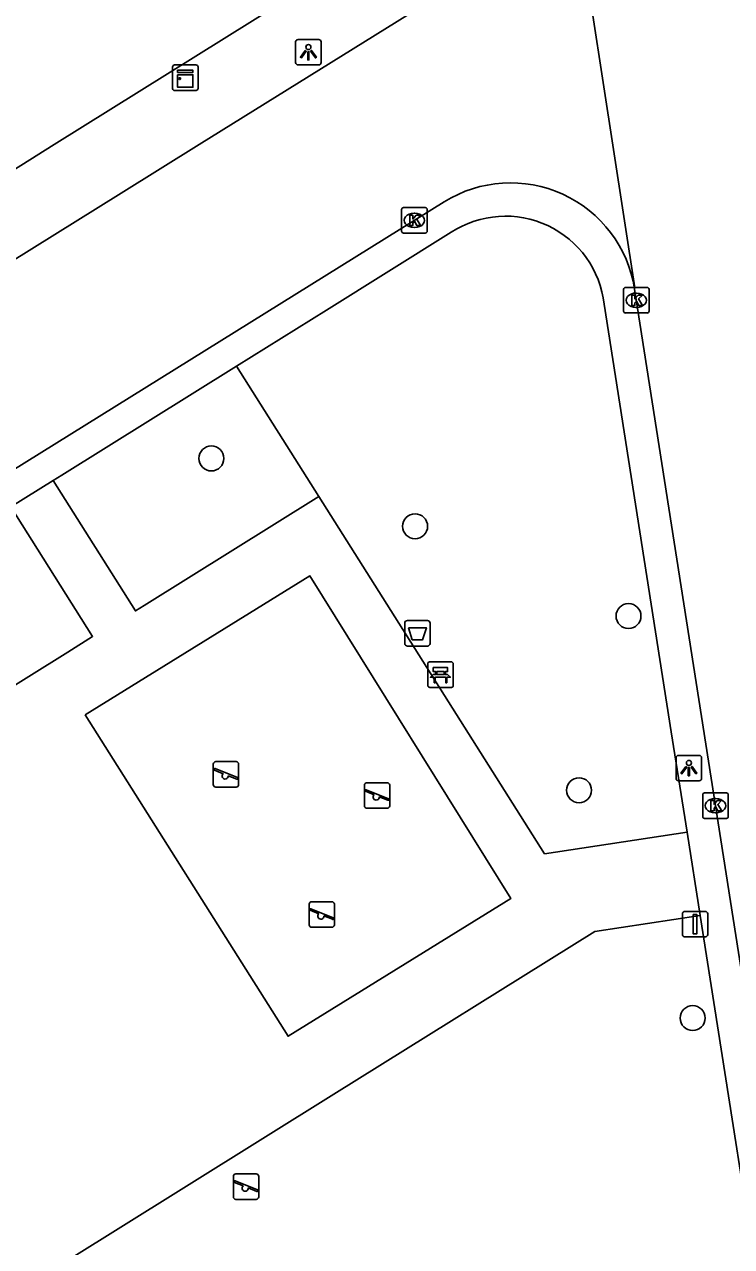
# Model space of a CAD drawing. Extents: x 160077 to 160945, y 386481 to 387498.
# Drawn here: x 160255.69 to 160283.4, y 387206.82 to 387254.7 of the extents above; entities that cross this region are included whole.
import ezdxf

# ---------------------------------------------------------------- set-up
doc = ezdxf.new("R2010")
doc.units = 0
for name, color, linetype in [('IMGEO_Afvalbak', 7, 'Continuous'), ('IMGEO_Bank', 7, 'Continuous'), ('IMGEO_Boom', 7, 'Continuous'), ('IMGEO_Groenvoorziening', 7, 'Continuous'), ('IMGEO_Hek', 7, 'Continuous'), ('IMGEO_Kast', 7, 'Continuous'), ('IMGEO_Kolk', 7, 'Continuous'), ('IMGEO_Lichtpunt', 7, 'Continuous'), ('IMGEO_Rijbaan_lokaal_open', 7, 'Continuous'), ('IMGEO_Speelvoorziening', 7, 'Continuous'), ('IMGEO_Verkeersbordpaal', 7, 'Continuous'), ('IMGEO_Voetpad_open', 7, 'Continuous')]:
    doc.layers.add(name, color=color, linetype=linetype)

msp = doc.modelspace()

# ---------------------------------------------------------------- linework, layer by layer
at = {"layer": 'IMGEO_Afvalbak'}
for p, q in [((160270.695, 387231.349), (160271.485, 387231.349)), ((160271.485, 387231.349), (160270.695, 387231.349)), ((160270.595, 387230.449), (160270.595, 387231.249)), ((160270.595, 387231.249), (160270.595, 387230.449)), ((160271.585, 387231.249), (160271.585, 387230.449)), ((160271.585, 387230.449), (160271.585, 387231.249)), ((160271.485, 387230.349), (160270.695, 387230.349)), ((160270.695, 387230.349), (160271.485, 387230.349))]:
    msp.add_line(p, q, dxfattribs=at)
msp.add_lwpolyline([(160270.738, 387231.063), (160271.442, 387231.063), (160271.293, 387230.593), (160270.887, 387230.593), (160270.738, 387231.063)], dxfattribs=at)
for centre, start, end in [((160270.695, 387231.249), 90, 180), ((160270.695, 387231.249), 90, 180), ((160271.485, 387231.249), 0, 90), ((160271.485, 387231.249), 360, 90), ((160270.695, 387230.449), 180, 270), ((160270.695, 387230.449), 180, 270), ((160271.485, 387230.449), 270, 0), ((160271.485, 387230.449), 270, 0)]:
    msp.add_arc(centre, 0.1, start, end, dxfattribs=at)
at = {"layer": 'IMGEO_Bank'}
for p, q in [((160271.494, 387228.802), (160271.494, 387229.643)), ((160271.494, 387229.643), (160271.494, 387228.802)), ((160271.569, 387229.727), (160272.41, 387229.727)), ((160272.41, 387229.727), (160271.569, 387229.727)), ((160272.494, 387229.652), (160272.494, 387228.811)), ((160272.494, 387228.811), (160272.494, 387229.652)), ((160272.191, 387229.125), (160271.798, 387229.125)), ((160271.803, 387229.233), (160271.803, 387229.339)), ((160271.847, 387229.339), (160271.847, 387229.233)), ((160272.135, 387229.345), (160271.853, 387229.345)), ((160271.853, 387229.227), (160272.135, 387229.227)), ((160272.141, 387229.233), (160272.141, 387229.339)), ((160272.185, 387229.339), (160272.185, 387229.233)), ((160272.419, 387228.727), (160271.578, 387228.727)), ((160271.578, 387228.727), (160272.419, 387228.727))]:
    msp.add_line(p, q, dxfattribs=at)
for points in [[(160271.797, 387229.345), (160271.711, 387229.345), (160271.711, 387229.506), (160272.274, 387229.506), (160272.274, 387229.345), (160272.191, 387229.345)], [(160271.741, 387229.125), (160271.599, 387229.125), (160271.711, 387229.227), (160271.797, 387229.227)], [(160271.791, 387229.118), (160271.791, 387228.911), (160271.748, 387228.911), (160271.748, 387229.118)], [(160272.191, 387229.227), (160272.274, 387229.227), (160272.386, 387229.125), (160272.247, 387229.125)], [(160272.241, 387229.118), (160272.241, 387228.911), (160272.197, 387228.911), (160272.197, 387229.118)]]:
    msp.add_lwpolyline(points, dxfattribs=at)
for centre, radius, start, end in [((160271.572, 387229.649), 0.0779, 92.4484, 184.2845), ((160271.572, 387229.649), 0.0779, 92.4484, 184.2845), ((160272.416, 387229.649), 0.0779, 2.4484, 94.2845), ((160272.416, 387229.649), 0.0779, 2.4484, 94.2845), ((160271.741, 387229.118), 0.00671, 2.8957, 87.1043), ((160271.798, 387229.118), 0.00671, 92.8957, 177.1043), ((160271.796, 387229.338), 0.00671, 2.8957, 87.1043), ((160271.796, 387229.234), 0.00671, 272.8957, 357.1043), ((160271.853, 387229.338), 0.00671, 92.8957, 177.1043), ((160271.853, 387229.234), 0.00671, 182.8957, 267.1043), ((160272.135, 387229.338), 0.00671, 2.8957, 87.1043), ((160272.135, 387229.234), 0.00671, 272.8957, 357.1043), ((160272.192, 387229.338), 0.00671, 92.8957, 177.1043), ((160272.192, 387229.234), 0.00671, 182.8957, 267.1043), ((160272.19, 387229.118), 0.00671, 2.8957, 87.1043), ((160272.247, 387229.118), 0.00671, 92.8957, 177.1043), ((160271.572, 387228.805), 0.0779, 182.4484, 274.2845), ((160271.572, 387228.805), 0.0779, 182.4484, 274.2845), ((160272.416, 387228.805), 0.0779, 272.4484, 4.2845), ((160272.416, 387228.805), 0.0779, 272.4484, 4.2845)]:
    msp.add_arc(centre, radius, start, end, dxfattribs=at)
at = {"layer": 'IMGEO_Boom'}
for centre in [(160263.017, 387237.698), (160271, 387235.04), (160279.362, 387231.521), (160277.425, 387224.697), (160281.877, 387215.773)]:
    msp.add_circle(centre, 0.489, dxfattribs=at)
at = {"layer": 'IMGEO_Groenvoorziening'}
msp.add_lwpolyline([(160267.224, 387236.208), (160263.999, 387241.31)], dxfattribs=at)
at = {"layer": 'IMGEO_Hek'}
msp.add_lwpolyline([(160259.261, 387207.451), (160267.814, 387212.785)], dxfattribs=at)
at = {"layer": 'IMGEO_Kast'}
for p, q in [((160261.495, 387252.19), (160261.495, 387253.031)), ((160261.495, 387253.031), (160261.495, 387252.19)), ((160261.57, 387253.115), (160262.411, 387253.115)), ((160262.411, 387253.115), (160261.57, 387253.115)), ((160262.495, 387253.04), (160262.495, 387252.199)), ((160262.495, 387252.199), (160262.495, 387253.04)), ((160262.42, 387252.115), (160261.579, 387252.115)), ((160261.579, 387252.115), (160262.42, 387252.115))]:
    msp.add_line(p, q, dxfattribs=at)
for points in [[(160261.69, 387252.905), (160262.29, 387252.905), (160262.29, 387252.82), (160261.69, 387252.82), (160261.69, 387252.905)], [(160261.69, 387252.73), (160262.29, 387252.73), (160262.29, 387252.241), (160261.69, 387252.241), (160261.69, 387252.73)]]:
    msp.add_lwpolyline(points, dxfattribs=at)
msp.add_circle((160261.774, 387252.579), 0.0377, dxfattribs=at)
for centre, start, end in [((160261.573, 387253.037), 92.4484, 184.2845), ((160261.573, 387253.037), 92.4484, 184.2845), ((160262.417, 387253.037), 2.4484, 94.2845), ((160262.417, 387253.037), 2.4484, 94.2845), ((160261.573, 387252.193), 182.4484, 274.2845), ((160261.573, 387252.193), 182.4484, 274.2845), ((160262.417, 387252.193), 272.4484, 4.2845), ((160262.417, 387252.193), 272.4484, 4.2845)]:
    msp.add_arc(centre, 0.0779, start, end, dxfattribs=at)
at = {"layer": 'IMGEO_Kolk'}
for p, q in [((160270.471, 387246.6), (160270.471, 387247.452)), ((160270.546, 387247.526), (160271.398, 387247.526)), ((160270.959, 387247.306), (160270.984, 387247.306)), ((160271.472, 387247.452), (160271.472, 387246.6)), ((160270.982, 387246.746), (160270.957, 387246.746)), ((160271.398, 387246.526), (160270.546, 387246.526)), ((160279.168, 387243.471), (160279.168, 387244.323)), ((160279.243, 387244.397), (160280.095, 387244.397)), ((160280.169, 387244.323), (160280.169, 387243.471)), ((160279.656, 387244.177), (160279.681, 387244.177)), ((160280.095, 387243.397), (160279.243, 387243.397)), ((160279.679, 387243.617), (160279.654, 387243.617)), ((160282.344, 387224.592), (160283.196, 387224.592)), ((160282.269, 387223.666), (160282.269, 387224.518)), ((160282.757, 387224.372), (160282.782, 387224.372)), ((160283.27, 387224.518), (160283.27, 387223.666)), ((160282.78, 387223.812), (160282.755, 387223.812)), ((160283.196, 387223.592), (160282.344, 387223.592))]:
    msp.add_line(p, q, dxfattribs=at)
for points in [[(160270.471, 387246.6), (160270.471, 387247.452)], [(160270.546, 387247.526), (160271.398, 387247.526)], [(160270.792, 387247.226), (160270.915, 387247.226), (160270.915, 387247.075), (160271.045, 387247.226), (160271.209, 387247.226), (160271.063, 387247.075), (160271.216, 387246.826), (160271.064, 387246.826), (160270.979, 387246.99), (160270.915, 387246.923), (160270.915, 387246.826), (160270.792, 387246.826), (160270.792, 387247.226)], [(160271.472, 387247.452), (160271.472, 387246.6)], [(160271.398, 387246.526), (160270.546, 387246.526)], [(160279.168, 387243.471), (160279.168, 387244.323)], [(160279.243, 387244.397), (160280.095, 387244.397)], [(160280.169, 387244.323), (160280.169, 387243.471)], [(160279.489, 387244.097), (160279.612, 387244.097), (160279.612, 387243.946), (160279.742, 387244.097), (160279.906, 387244.097), (160279.76, 387243.946), (160279.913, 387243.697), (160279.761, 387243.697), (160279.676, 387243.861), (160279.612, 387243.794), (160279.612, 387243.697), (160279.489, 387243.697), (160279.489, 387244.097)], [(160280.095, 387243.397), (160279.243, 387243.397)], [(160282.344, 387224.592), (160283.196, 387224.592)], [(160282.269, 387223.666), (160282.269, 387224.518)], [(160282.59, 387224.292), (160282.713, 387224.292), (160282.713, 387224.141), (160282.843, 387224.292), (160283.007, 387224.292), (160282.861, 387224.141), (160283.014, 387223.892), (160282.862, 387223.892), (160282.777, 387224.056), (160282.713, 387223.989), (160282.713, 387223.892), (160282.59, 387223.892), (160282.59, 387224.292)], [(160283.27, 387224.518), (160283.27, 387223.666)], [(160283.196, 387223.592), (160282.344, 387223.592)]]:
    msp.add_lwpolyline(points, dxfattribs=at)
for centre, start, end in [((160270.548, 387247.45), 91.552, 178.448), ((160270.548, 387247.45), 91.552, 178.448), ((160271.396, 387247.45), 1.552, 88.448), ((160271.396, 387247.45), 1.552, 88.448), ((160270.548, 387246.602), 181.552, 268.448), ((160270.548, 387246.602), 181.552, 268.448), ((160271.396, 387246.602), 271.552, 358.448), ((160271.396, 387246.602), 271.552, 358.448), ((160279.245, 387244.321), 91.552, 178.448), ((160279.245, 387244.321), 91.552, 178.448), ((160280.093, 387244.321), 1.552, 88.448), ((160280.093, 387244.321), 1.552, 88.448), ((160279.245, 387243.473), 181.552, 268.448), ((160279.245, 387243.473), 181.552, 268.448), ((160280.093, 387243.473), 271.552, 358.448), ((160280.093, 387243.473), 271.552, 358.448), ((160282.346, 387224.516), 91.552, 178.448), ((160282.346, 387224.516), 91.552, 178.448), ((160283.194, 387224.516), 1.552, 88.448), ((160283.194, 387224.516), 1.552, 88.448), ((160282.346, 387223.668), 181.552, 268.448), ((160282.346, 387223.668), 181.552, 268.448), ((160283.194, 387223.668), 271.552, 358.448), ((160283.194, 387223.668), 271.552, 358.448)]:
    msp.add_arc(centre, 0.0765, start, end, dxfattribs=at)
for centre, major_axis, ratio, start_param, end_param in [((160270.958, 387247.026), (-0.387, 0.002), 0.722429, 4.712389, 7.853982), ((160270.983, 387247.026), (-0.39, 0.002), 0.717154, 1.570796, 4.712389), ((160279.655, 387243.897), (-0.387, 0.002), 0.722429, 4.712389, 7.853982), ((160279.68, 387243.897), (-0.39, 0.002), 0.717154, 1.570796, 4.712389), ((160282.756, 387224.092), (-0.387, 0.002), 0.722429, 4.712389, 7.853982), ((160282.781, 387224.092), (-0.39, 0.002), 0.717154, 1.570796, 4.712389)]:
    msp.add_ellipse(centre, major_axis=major_axis, ratio=ratio, start_param=start_param, end_param=end_param, dxfattribs=at)
at = {"layer": 'IMGEO_Lichtpunt'}
for p, q in [((160266.318, 387254.019), (160266.318, 387253.212)), ((160266.318, 387254.019), (160266.318, 387253.212)), ((160267.22, 387254.114), (160266.412, 387254.114)), ((160267.22, 387254.114), (160266.412, 387254.114)), ((160267.314, 387253.212), (160267.314, 387254.019)), ((160267.314, 387253.212), (160267.314, 387254.019)), ((160266.412, 387253.118), (160267.22, 387253.118)), ((160266.412, 387253.118), (160267.22, 387253.118)), ((160282.131, 387226.064), (160281.323, 387226.064)), ((160282.131, 387226.064), (160281.323, 387226.064)), ((160281.229, 387225.969), (160281.229, 387225.162)), ((160281.229, 387225.969), (160281.229, 387225.162)), ((160282.225, 387225.162), (160282.225, 387225.969)), ((160282.225, 387225.162), (160282.225, 387225.969)), ((160281.323, 387225.068), (160282.131, 387225.068)), ((160281.323, 387225.068), (160282.131, 387225.068))]:
    msp.add_line(p, q, dxfattribs=at)
for points in [[(160266.692, 387253.683), (160266.731, 387253.655), (160266.543, 387253.393), (160266.505, 387253.42), (160266.692, 387253.683)], [(160266.794, 387253.635), (160266.841, 387253.635), (160266.841, 387253.313), (160266.794, 387253.313), (160266.794, 387253.635)], [(160266.904, 387253.655), (160266.942, 387253.682), (160267.129, 387253.42), (160267.09, 387253.392), (160266.904, 387253.655)], [(160281.603, 387225.633), (160281.642, 387225.605), (160281.454, 387225.343), (160281.416, 387225.37), (160281.603, 387225.633)], [(160281.705, 387225.585), (160281.752, 387225.585), (160281.752, 387225.263), (160281.705, 387225.263), (160281.705, 387225.585)], [(160281.815, 387225.605), (160281.853, 387225.632), (160282.04, 387225.37), (160282.001, 387225.342), (160281.815, 387225.605)]]:
    msp.add_lwpolyline(points, dxfattribs=at)
for centre in [(160266.817, 387253.817), (160281.728, 387225.767)]:
    msp.add_circle(centre, 0.0994, dxfattribs=at)
for centre, start, end in [((160266.412, 387254.019), 90, 180), ((160266.412, 387254.019), 90, 180), ((160267.22, 387254.019), 0, 90), ((160267.22, 387254.019), 0, 90), ((160266.412, 387253.212), 180, 270), ((160266.412, 387253.212), 180, 270), ((160267.22, 387253.212), 270, 0), ((160267.22, 387253.212), 270, 360), ((160281.323, 387225.969), 90, 180), ((160281.323, 387225.969), 90, 180), ((160282.131, 387225.969), 0, 90), ((160282.131, 387225.969), 0, 90), ((160281.323, 387225.162), 180, 270), ((160281.323, 387225.162), 180, 270), ((160282.131, 387225.162), 270, 0), ((160282.131, 387225.162), 270, 360)]:
    msp.add_arc(centre, 0.0946, start, end, dxfattribs=at)
at = {"layer": 'IMGEO_Rijbaan_lokaal_open'}
for points in [[(160279.601, 387244.335), (160279.614, 387244.385), (160276.693, 387263.285), (160276.653, 387263.308)], [(160274.649, 387257.656), (160274.213, 387257.296), (160273.747, 387256.976), (160262.537, 387250), (160259.479, 387248.097), (160244.666, 387238.867)], [(160272.141, 387247.754), (160254.007, 387236.487), (160248.353, 387232.952)], [(160285.014, 387209.762), (160279.601, 387244.335)]]:
    msp.add_lwpolyline(points, dxfattribs=at)
msp.add_arc((160274.739, 387243.574), 4.922, 8.8963, 121.8587, dxfattribs=at)
at = {"layer": 'IMGEO_Speelvoorziening'}
for p, q in [((160263.092, 387224.919), (160263.092, 387225.719)), ((160263.092, 387225.719), (160263.092, 387224.919)), ((160263.161, 387225.544), (160264.037, 387225.191)), ((160263.192, 387225.819), (160263.982, 387225.819)), ((160263.982, 387225.819), (160263.192, 387225.819)), ((160264.082, 387225.719), (160264.082, 387224.919)), ((160264.082, 387224.919), (160264.082, 387225.719)), ((160263.475, 387225.347), (160263.136, 387225.484)), ((160264.013, 387225.131), (160263.673, 387225.268)), ((160263.982, 387224.819), (160263.192, 387224.819)), ((160263.192, 387224.819), (160263.982, 387224.819)), ((160269.014, 387224.093), (160269.014, 387224.893)), ((160269.014, 387224.893), (160269.014, 387224.093)), ((160269.397, 387224.521), (160269.058, 387224.658)), ((160269.083, 387224.718), (160269.959, 387224.365)), ((160269.114, 387224.993), (160269.904, 387224.993)), ((160269.904, 387224.993), (160269.114, 387224.993)), ((160270.004, 387224.893), (160270.004, 387224.093)), ((160270.004, 387224.093), (160270.004, 387224.893)), ((160269.935, 387224.305), (160269.595, 387224.442)), ((160269.904, 387223.993), (160269.114, 387223.993)), ((160269.114, 387223.993), (160269.904, 387223.993)), ((160266.947, 387220.328), (160267.737, 387220.328)), ((160267.737, 387220.328), (160266.947, 387220.328)), ((160266.847, 387219.428), (160266.847, 387220.228)), ((160266.847, 387220.228), (160266.847, 387219.428)), ((160267.23, 387219.856), (160266.891, 387219.993)), ((160266.916, 387220.053), (160267.792, 387219.7)), ((160267.768, 387219.64), (160267.428, 387219.777)), ((160267.837, 387220.228), (160267.837, 387219.428)), ((160267.837, 387219.428), (160267.837, 387220.228)), ((160267.737, 387219.328), (160266.947, 387219.328)), ((160266.947, 387219.328), (160267.737, 387219.328)), ((160263.88, 387208.768), (160263.88, 387209.568)), ((160263.88, 387209.568), (160263.88, 387208.768)), ((160264.263, 387209.196), (160263.924, 387209.333)), ((160263.949, 387209.393), (160264.825, 387209.04)), ((160263.98, 387209.668), (160264.77, 387209.668)), ((160264.77, 387209.668), (160263.98, 387209.668)), ((160264.87, 387209.568), (160264.87, 387208.768)), ((160264.87, 387208.768), (160264.87, 387209.568)), ((160264.801, 387208.98), (160264.461, 387209.117)), ((160264.77, 387208.668), (160263.98, 387208.668)), ((160263.98, 387208.668), (160264.77, 387208.668))]:
    msp.add_line(p, q, dxfattribs=at)
for centre, radius, start, end in [((160263.192, 387225.719), 0.1, 90, 180), ((160263.192, 387225.719), 0.1, 90, 180), ((160263.149, 387225.514), 0.0327, 68.078, 248.078), ((160263.982, 387225.719), 0.1, 0, 90), ((160263.982, 387225.719), 0.1, 360, 90), ((160263.554, 387225.257), 0.12, 130.9928, 5.1632), ((160264.025, 387225.161), 0.0327, 248.078, 68.078), ((160263.192, 387224.919), 0.1, 180, 270), ((160263.192, 387224.919), 0.1, 180, 270), ((160263.982, 387224.919), 0.1, 270, 0), ((160263.982, 387224.919), 0.1, 270, 0), ((160269.114, 387224.893), 0.1, 90, 180), ((160269.114, 387224.893), 0.1, 90, 180), ((160269.071, 387224.688), 0.0327, 68.078, 248.078), ((160269.904, 387224.893), 0.1, 0, 90), ((160269.904, 387224.893), 0.1, 360, 90), ((160269.114, 387224.093), 0.1, 180, 270), ((160269.114, 387224.093), 0.1, 180, 270), ((160269.476, 387224.431), 0.12, 130.9928, 5.1632), ((160269.904, 387224.093), 0.1, 270, 0), ((160269.904, 387224.093), 0.1, 270, 0), ((160269.947, 387224.335), 0.0327, 248.078, 68.078), ((160266.947, 387220.228), 0.1, 90, 180), ((160266.947, 387220.228), 0.1, 90, 180), ((160267.737, 387220.228), 0.1, 0, 90), ((160267.737, 387220.228), 0.1, 360, 90), ((160266.904, 387220.023), 0.0327, 68.078, 248.078), ((160267.309, 387219.766), 0.12, 130.9928, 5.1632), ((160266.947, 387219.428), 0.1, 180, 270), ((160266.947, 387219.428), 0.1, 180, 270), ((160267.737, 387219.428), 0.1, 270, 0), ((160267.737, 387219.428), 0.1, 270, 0), ((160267.78, 387219.67), 0.0327, 248.078, 68.078), ((160263.98, 387209.568), 0.1, 90, 180), ((160263.98, 387209.568), 0.1, 90, 180), ((160263.937, 387209.363), 0.0327, 68.078, 248.078), ((160264.77, 387209.568), 0.1, 0, 90), ((160264.77, 387209.568), 0.1, 360, 90), ((160263.98, 387208.768), 0.1, 180, 270), ((160263.98, 387208.768), 0.1, 180, 270), ((160264.342, 387209.106), 0.12, 130.9928, 5.1632), ((160264.77, 387208.768), 0.1, 270, 0), ((160264.77, 387208.768), 0.1, 270, 0), ((160264.813, 387209.01), 0.0327, 248.078, 68.078)]:
    msp.add_arc(centre, radius, start, end, dxfattribs=at)
at = {"layer": 'IMGEO_Verkeersbordpaal'}
for p, q in [((160281.476, 387219.052), (160281.476, 387219.852)), ((160281.476, 387219.852), (160281.476, 387219.052)), ((160281.576, 387219.952), (160282.366, 387219.952)), ((160282.366, 387219.952), (160281.576, 387219.952)), ((160282.466, 387219.852), (160282.466, 387219.052)), ((160282.466, 387219.052), (160282.466, 387219.852)), ((160282.366, 387218.952), (160281.576, 387218.952)), ((160281.576, 387218.952), (160282.366, 387218.952))]:
    msp.add_line(p, q, dxfattribs=at)
msp.add_lwpolyline([(160281.896, 387219.827), (160282.046, 387219.827), (160282.046, 387219.077), (160281.896, 387219.077), (160281.896, 387219.827)], dxfattribs=at)
for centre, start, end in [((160281.576, 387219.852), 90, 180), ((160281.576, 387219.852), 90, 180), ((160282.366, 387219.852), 0, 90), ((160282.366, 387219.852), 360, 90), ((160281.576, 387219.052), 180, 270), ((160281.576, 387219.052), 180, 270), ((160282.366, 387219.052), 270, 0), ((160282.366, 387219.052), 270, 0)]:
    msp.add_arc(centre, 0.1, start, end, dxfattribs=at)
at = {"layer": 'IMGEO_Voetpad_open'}
for points in [[(160254.584, 387248.579), (160256.86, 387250), (160272.398, 387259.702)], [(160263.999, 387241.31), (160267.523, 387243.508), (160272.413, 387246.558)], [(160278.407, 387243.737), (160281.04, 387226.98), (160281.656, 387223.056)], [(160256.812, 387236.828), (160257.151, 387237.04), (160263.999, 387241.31)], [(160255.158, 387235.797), (160256.812, 387236.828)], [(160256.812, 387236.828), (160260.038, 387231.723), (160260.376, 387231.937), (160267.224, 387236.208)], [(160281.656, 387223.056), (160276.072, 387222.212), (160267.224, 387236.208)], [(160255.158, 387235.797), (160258.363, 387230.727), (160257.391, 387230.112), (160243.518, 387221.46), (160240.322, 387226.518)], [(160258.065, 387227.647), (160266.875, 387233.094), (160274.755, 387220.46), (160266.022, 387215.061), (160258.065, 387227.647)], [(160281.656, 387223.056), (160282.17, 387219.786)], [(160256.205, 387205.545), (160259.261, 387207.451), (160267.814, 387212.785), (160278.038, 387219.161), (160282.17, 387219.786)], [(160282.17, 387219.786), (160289.587, 387172.582)]]:
    msp.add_lwpolyline(points, dxfattribs=at)
msp.add_arc((160274.541, 387243.301), 3.891, 6.435, 123.1582, dxfattribs=at)

doc.saveas('drawing.dxf')
